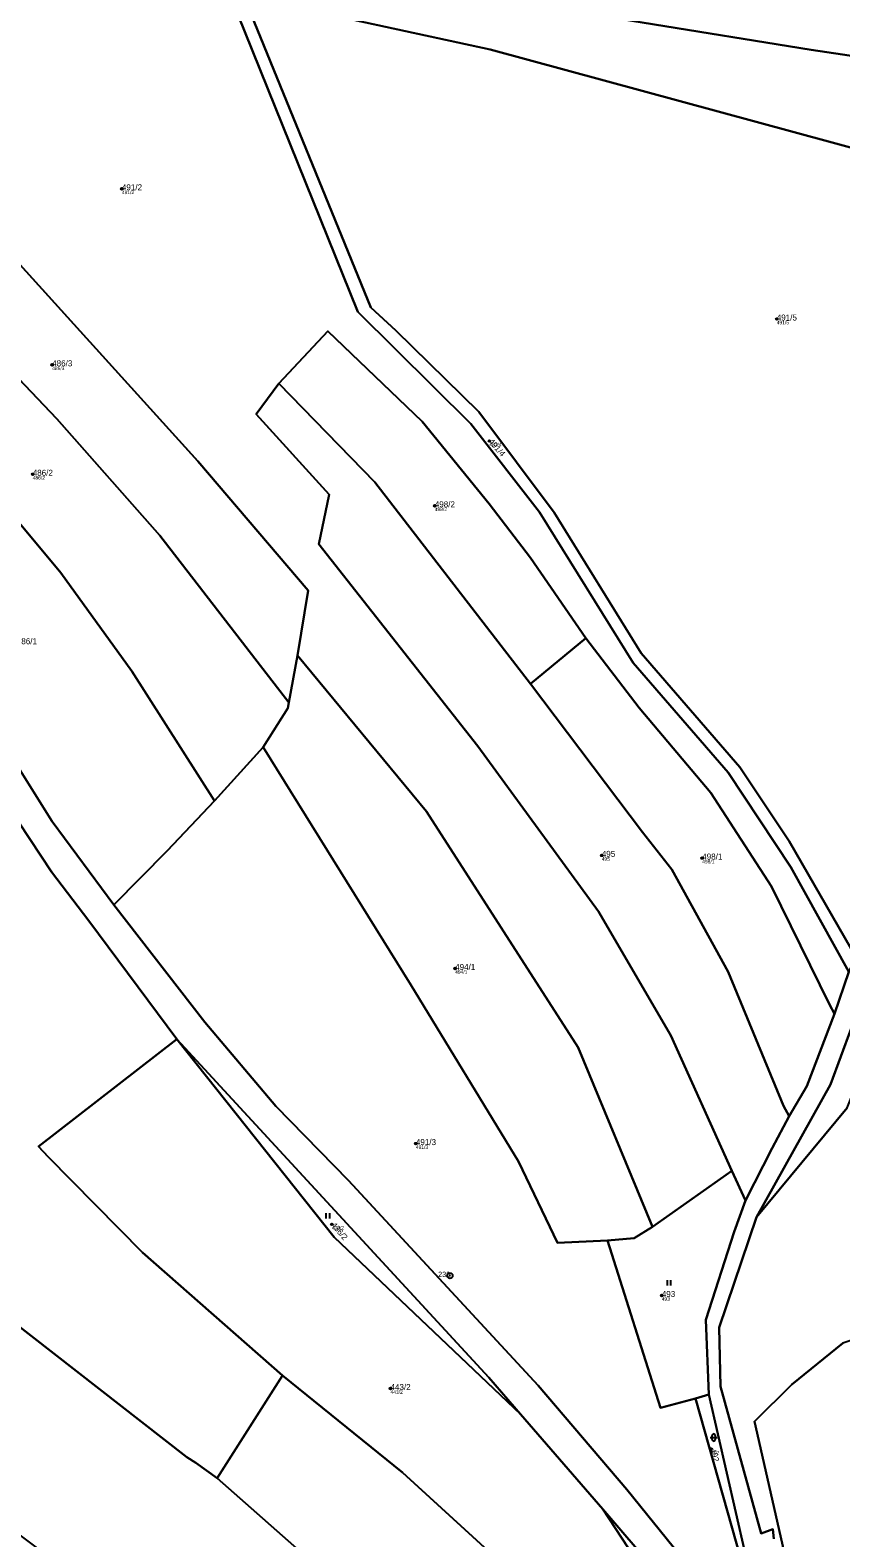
# Model space of a CAD drawing. Extents: x -680203 to -673936, y -1102717 to -1093650.
# Drawn here: x -678221.5 to -677993, y -1094885.2 to -1094460.4 of the extents above; entities that cross this region are included whole.
import ezdxf

# ---------------------------------------------------------------- set-up
doc = ezdxf.new("R2010")
doc.units = 0
for name, color, linetype in [('Definiční body', 7, 'Continuous'), ('SOxx01xx_ŽSp_násyp_plocha', 7, 'Continuous'), ('SOxx02xx_Koleje_param další_Popis10', 7, 'Continuous'), ('SOxxxxxx_Koleje_hlavní_body_Popis10', 7, 'Continuous'), ('SOxxxxxx_Osa_bod_P', 7, 'Continuous'), ('x_prac', 7, 'Continuous')]:
    doc.layers.add(name, color=color, linetype=linetype)

msp = doc.modelspace()

# ---------------------------------------------------------------- linework, layer by layer
at = {"layer": 'Definiční body'}
for centre in [(-678195.64, -1094505.1), (-678011.07, -1094541.77), (-678215.29, -1094554.68), (-678092.08, -1094576.13), (-678220.77, -1094585.52), (-678107.45, -1094594.4), (-678060.39, -1094692.9), (-678032.07, -1094693.66), (-678101.72, -1094724.76), (-678112.78, -1094774.09), (-678136.46, -1094796.84), (-678043.48, -1094816.9), (-678119.93, -1094843.11), (-678029.54, -1094860.19)]:
    msp.add_circle(centre, 0.25, dxfattribs=at)
at = {"layer": 'SOxx01xx_ŽSp_násyp_plocha'}
for points in [[(-678023.81, -1094365.14), (-678026.92, -1094366.34), (-678040.74, -1094359.63), (-678063.21, -1094337.68), (-678092.63, -1094318.97), (-678101.43, -1094361.93), (-678111.32, -1094390.31), (-678132.72, -1094416.39), (-678144.24, -1094442.7), (-678001.32, -1094465.91), (-677925.63, -1094477.16), (-677893.67, -1094413.72), (-677866.32, -1094422.45), (-677842.44, -1094480.08), (-677835.79, -1094478.38), (-677864.19, -1094417.54), (-677898.51, -1094401.08), (-677901.43, -1094387.23), (-677947.29, -1094368.82), (-677971.97, -1094358.77), (-677980.13, -1094353.26), (-677989.96, -1094363.57), (-678016.45, -1094362.31)], [(-678145.24, -1094454.32), (-678091.81, -1094465.8), (-677984.73, -1094494.97), (-677972.46, -1094484.06), (-677931.86, -1094488.31), (-677910.57, -1094490.12), (-677910.45, -1094492.06), (-677856.92, -1094499.2), (-677841.26, -1094497.55), (-677835.42, -1094479.93), (-677835.79, -1094478.38), (-677842.44, -1094480.08), (-677866.32, -1094422.45), (-677893.67, -1094413.72), (-677925.63, -1094477.16), (-678001.32, -1094465.91), (-678144.24, -1094442.7)], [(-677990.05, -1094719.21), (-678007.59, -1094688.85), (-678021.51, -1094668.01), (-678049.25, -1094635.91), (-678073.81, -1094596.26), (-678095.01, -1094567.9), (-678118.45, -1094545.04), (-678125.5, -1094538.5), (-678161.08, -1094451.3), (-678165.16, -1094450.49), (-678129.14, -1094539.73), (-678097.26, -1094571.26), (-678077.96, -1094596.18), (-678051.51, -1094638.6), (-678024.79, -1094669.56), (-678007.05, -1094696.2), (-677990.73, -1094725.66), (-677988.66, -1094721.74)], [(-677905.13, -1094603.4), (-677886.58, -1094569.24), (-677863.27, -1094529.53), (-677883.98, -1094505.84), (-677920.96, -1094498.02), (-677959.19, -1094496.73), (-677970.41, -1094491.7), (-677984.73, -1094494.97), (-678091.81, -1094465.8), (-678145.24, -1094454.32), (-678148.18, -1094453.86), (-678161.08, -1094451.3), (-678125.5, -1094538.5), (-678118.45, -1094545.04), (-678095.01, -1094567.9), (-678073.81, -1094596.26), (-678049.25, -1094635.91), (-678021.51, -1094668.01), (-678007.59, -1094688.85), (-677990.05, -1094719.21), (-677968.6, -1094680.03), (-677931.63, -1094641.72)], [(-678286.34, -1094501.23), (-678253.55, -1094528.39), (-678213.97, -1094569.87), (-678184.98, -1094602.77), (-678148.62, -1094649.84), (-678146.16, -1094636.57), (-678143.16, -1094618.28), (-678174.19, -1094581.86), (-678224.36, -1094526.37), (-678259.65, -1094495.41), (-678291.58, -1094472.5), (-678291.64, -1094475.07)], [(-678155.8, -1094662.36), (-678148.86, -1094651.44), (-678148.62, -1094649.84), (-678184.98, -1094602.77), (-678213.97, -1094569.87), (-678253.55, -1094528.39), (-678286.34, -1094501.23), (-678280.87, -1094539.94), (-678246.57, -1094572.87), (-678212.86, -1094613.32), (-678192.84, -1094640.96), (-678169.49, -1094677.49)], [(-678216.4, -1094777.87), (-678219.13, -1094774.91), (-678180.18, -1094744.63), (-678204.95, -1094711.35), (-678215.5, -1094697.55), (-678234.01, -1094669.63), (-678246.69, -1094647.77), (-678258.57, -1094625.25), (-678279.31, -1094580.44), (-678302.27, -1094547.16), (-678320.7, -1094527.04), (-678312.09, -1094546.08), (-678388.12, -1094602.7), (-678386.98, -1094604.27), (-678290.84, -1094761.42), (-678271.81, -1094785.1), (-678252.4, -1094804.01), (-678177.34, -1094862.46), (-678174.82, -1094864.06), (-678168.8, -1094868.36), (-678150.38, -1094839.39), (-678189.87, -1094804.78)], [(-678280.87, -1094539.94), (-678276.63, -1094563.63), (-678273.08, -1094574.56), (-678250.53, -1094622.59), (-678229.57, -1094660.54), (-678215.26, -1094683.36), (-678197.9, -1094706.78), (-678182.92, -1094691.65), (-678169.49, -1094677.49), (-678192.84, -1094640.96), (-678212.86, -1094613.32), (-678246.57, -1094572.87)], [(-678080.43, -1094644.52), (-678064.87, -1094631.7), (-678080.45, -1094609.07), (-678092.08, -1094593.88), (-678111.02, -1094570.65), (-678137.6, -1094545.21), (-678151.4, -1094559.92), (-678124.39, -1094587.77)], [(-678080.43, -1094644.52), (-678124.39, -1094587.77), (-678151.4, -1094559.92), (-678157.75, -1094568.57), (-678137.25, -1094591.23), (-678140.13, -1094605.23), (-678095.35, -1094662.11), (-678061.26, -1094708.66), (-678040.95, -1094743.65), (-678023.74, -1094781.77), (-678019.91, -1094790.16), (-678012.36, -1094775.34), (-678007.56, -1094766.34), (-678009.17, -1094763.41), (-678024.73, -1094725.67), (-678040.61, -1094696.88), (-678048.94, -1094686.38)], [(-678080.43, -1094644.52), (-678048.94, -1094686.38), (-678040.61, -1094696.88), (-678024.73, -1094725.67), (-678009.17, -1094763.41), (-678007.56, -1094766.34), (-678002.6, -1094757.89), (-677994.77, -1094737.56), (-677996.24, -1094734.88), (-678012.53, -1094701.69), (-678029.66, -1094675.28), (-678049.82, -1094651.28), (-678064.87, -1094631.7)], [(-678058.75, -1094801.39), (-678051.28, -1094800.76), (-678046.12, -1094797.55), (-678067.01, -1094747.05), (-678109.77, -1094680.53), (-678146.16, -1094636.57), (-678148.62, -1094649.84), (-678148.86, -1094651.44), (-678155.8, -1094662.36), (-678114.23, -1094729.39), (-678083.83, -1094779.18), (-678072.9, -1094802.1)], [(-677989.12, -1094752.75), (-677980.65, -1094728.37), (-677958.92, -1094687.24), (-677925.75, -1094647.97), (-677961.3, -1094685.35), (-677984.27, -1094725.87), (-677995.92, -1094757.44), (-678016.8, -1094794.87), (-677991.22, -1094764.04), (-677987.22, -1094753.95)], [(-678016.85, -1094922.14), (-678018.52, -1094900.35), (-678033.96, -1094845.91), (-678043.85, -1094848.5), (-678058.75, -1094801.39), (-678072.9, -1094802.1), (-678083.83, -1094779.18), (-678114.23, -1094729.39), (-678155.8, -1094662.36), (-678169.49, -1094677.49), (-678182.92, -1094691.65), (-678197.9, -1094706.78), (-678172.26, -1094739.92), (-678152.25, -1094763.55), (-678131.81, -1094784.48), (-678078.33, -1094842.26), (-678053.28, -1094871.59), (-678038.24, -1094890.17)], [(-678043.74, -1094950.96), (-678021.06, -1094939.47), (-678024.8, -1094930.98), (-678060.08, -1094877.13), (-678083.28, -1094850.33), (-678135.78, -1094800.5), (-678180.18, -1094744.63), (-678219.13, -1094774.91), (-678216.4, -1094777.87), (-678189.87, -1094804.78), (-678150.38, -1094839.39), (-678116.58, -1094866.74), (-678074.86, -1094904.93), (-678063.34, -1094922)], [(-678180.18, -1094744.63), (-678135.78, -1094800.5), (-678083.28, -1094850.33), (-678092.21, -1094840.01)], [(-678019.91, -1094790.16), (-678023.74, -1094781.77), (-678046.12, -1094797.55), (-678051.28, -1094800.76), (-678058.75, -1094801.39), (-678043.85, -1094848.5), (-678033.96, -1094845.91), (-678030.24, -1094844.77), (-678031.07, -1094823.77), (-678023.11, -1094798.96)], [(-678063.34, -1094922), (-678074.86, -1094904.93), (-678116.58, -1094866.74), (-678150.38, -1094839.39), (-678168.8, -1094868.36), (-678140.79, -1094893.02), (-678114.02, -1094916.96), (-678093.06, -1094937.3)], [(-678016.85, -1094922.14), (-678017.54, -1094900.23), (-678030.24, -1094844.77), (-678033.96, -1094845.91), (-678018.52, -1094900.35)], [(-678026.45, -1094922.51), (-678045.34, -1094894.26), (-678060.08, -1094877.13), (-678024.8, -1094930.98), (-678021.06, -1094939.47), (-678017.04, -1094937.51), (-678022.22, -1094930.58)]]:
    msp.add_lwpolyline(points, close=True, dxfattribs=at)
for points in [[(-678320.1, -1094416.52), (-678299.74, -1094478.52), (-678296.82, -1094490.54), (-678290.69, -1094532.64), (-678288.12, -1094546.83), (-678284.25, -1094565.56), (-678279.31, -1094580.44), (-678258.57, -1094625.25), (-678246.69, -1094647.77), (-678234.01, -1094669.63), (-678215.5, -1094697.55), (-678204.95, -1094711.35), (-678180.18, -1094744.63), (-678092.21, -1094840.01), (-678083.28, -1094850.33), (-678060.08, -1094877.13), (-678045.34, -1094894.26)], [(-678224.36, -1094526.37), (-678174.19, -1094581.86), (-678143.16, -1094618.28), (-678146.16, -1094636.57), (-678109.77, -1094680.53), (-678067.01, -1094747.05), (-678046.12, -1094797.55), (-678023.74, -1094781.77), (-678040.95, -1094743.65), (-678061.26, -1094708.66), (-678095.35, -1094662.11), (-678140.13, -1094605.23), (-678137.25, -1094591.23), (-678157.75, -1094568.57), (-678151.4, -1094559.92), (-678137.6, -1094545.21), (-678111.02, -1094570.65), (-678092.08, -1094593.88), (-678080.45, -1094609.07), (-678064.87, -1094631.7), (-678049.82, -1094651.28), (-678029.66, -1094675.28), (-678012.53, -1094701.69), (-677996.24, -1094734.88), (-677994.77, -1094737.56), (-677990.73, -1094725.66), (-678007.05, -1094696.2), (-678024.79, -1094669.56), (-678051.51, -1094638.6), (-678077.96, -1094596.18), (-678097.26, -1094571.26), (-678129.14, -1094539.73), (-678165.16, -1094450.49)], [(-678038.24, -1094890.17), (-678053.28, -1094871.59), (-678078.33, -1094842.26), (-678131.81, -1094784.48), (-678152.25, -1094763.55), (-678172.26, -1094739.92), (-678197.9, -1094706.78), (-678215.26, -1094683.36), (-678229.57, -1094660.54), (-678250.53, -1094622.59), (-678273.08, -1094574.56), (-678276.63, -1094563.63), (-678280.87, -1094539.94), (-678286.34, -1094501.23), (-678291.64, -1094475.07), (-678297.44, -1094458.24)], [(-677801.85, -1094456.98), (-677825.54, -1094475.34), (-677826.91, -1094476.4), (-677842.73, -1094503.67), (-677861.38, -1094534.91), (-677884.61, -1094572.91), (-677901.2, -1094604.47), (-677929.87, -1094643.96), (-677966.25, -1094682.01), (-677988.66, -1094721.74), (-677990.73, -1094725.66), (-677994.77, -1094737.56), (-678002.6, -1094757.89), (-678007.56, -1094766.34), (-678012.36, -1094775.34), (-678019.91, -1094790.16), (-678023.11, -1094798.96), (-678031.07, -1094823.77), (-678030.24, -1094844.77), (-678017.54, -1094900.23)], [(-678011.93, -1094885.5), (-678012.14, -1094882.76), (-678015.48, -1094883.92), (-678026.9, -1094842.58), (-678027.26, -1094825.91), (-678016.8, -1094794.87), (-677995.92, -1094757.44), (-677984.27, -1094725.87), (-677961.3, -1094685.35), (-677925.75, -1094647.97), (-677898.98, -1094609.75), (-677875.15, -1094568.1), (-677858.56, -1094537.02), (-677838.95, -1094509.64), (-677820.76, -1094479.3), (-677819.61, -1094477.8), (-677798.47, -1094459.89)], [(-678439.57, -1094624.33), (-678404.97, -1094669.5), (-678334.81, -1094786.25), (-678280.44, -1094842.47), (-678179.51, -1094918.11), (-678139.44, -1094951.94), (-678104.64, -1094979.46), (-678103.63, -1094978.35), (-678140.01, -1094948.63), (-678114.02, -1094916.96), (-678140.79, -1094893.02), (-678168.8, -1094868.36), (-678174.82, -1094864.06), (-678177.34, -1094862.46), (-678252.4, -1094804.01), (-678271.81, -1094785.1), (-678290.84, -1094761.42), (-678386.98, -1094604.27), (-678388.12, -1094602.7), (-678396.03, -1094592.77), (-678397.51, -1094591.35), (-678410.01, -1094578.59), (-678423.28, -1094565.26), (-678456.18, -1094532.59)], [(-677991.22, -1094764.04), (-678016.8, -1094794.87), (-678027.26, -1094825.91), (-678026.9, -1094842.58), (-678015.48, -1094883.92), (-678012.14, -1094882.76), (-678011.93, -1094885.5)], [(-677853.92, -1094887.36), (-677843.22, -1094871.74), (-677841.38, -1094868.88), (-677829.88, -1094856.74), (-677817.81, -1094840.62), (-677852.31, -1094826.05), (-677882.43, -1094824.17), (-677903.68, -1094827.73), (-677963.65, -1094822.16), (-677988.46, -1094828.99), (-677992.45, -1094830.28), (-678006.82, -1094841.93), (-678017.33, -1094852.4), (-678008.6, -1094890.78)], [(-678008.6, -1094890.78), (-678017.33, -1094852.4), (-678006.82, -1094841.93), (-677992.45, -1094830.28)]]:
    msp.add_lwpolyline(points, dxfattribs=at)
at = {"layer": 'SOxx02xx_Koleje_param další_Popis10'}
for radius in [0.75, 0.03]:
    msp.add_circle((-678103.18, -1094811.31), radius, dxfattribs=at)
at = {"layer": 'SOxxxxxx_Koleje_hlavní_body_Popis10'}
for p, q in [((-678138.06, -1094795.16), (-678138.06, -1094793.66)), ((-678137.06, -1094795.16), (-678137.06, -1094793.66)), ((-678041.87, -1094814.1), (-678041.87, -1094812.6)), ((-678040.87, -1094814.1), (-678040.87, -1094812.6)), ((-678029.86, -1094856.91), (-678027.86, -1094856.91)), ((-678029.36, -1094856.41), (-678029.36, -1094857.41)), ((-678028.36, -1094857.41), (-678028.36, -1094856.41))]:
    msp.add_line(p, q, dxfattribs=at)
for centre, start, end in [((-678028.86, -1094856.41), 0, 180), ((-678028.86, -1094857.41), 180, 359.9879)]:
    msp.add_arc(centre, 0.5, start, end, dxfattribs=at)
at = {"layer": 'x_prac'}
for p, q in [((-678064.87, -1094631.7), (-678080.43, -1094644.52)), ((-678148.62, -1094649.84), (-678146.16, -1094636.57)), ((-678169.49, -1094677.49), (-678155.8, -1094662.36)), ((-677990.73, -1094725.66), (-677994.77, -1094737.56)), ((-678016.8, -1094794.87), (-677991.22, -1094764.04)), ((-678023.74, -1094781.77), (-678046.12, -1094797.55)), ((-678019.91, -1094790.16), (-678023.74, -1094781.77)), ((-678150.38, -1094839.39), (-678168.8, -1094868.36)), ((-678030.24, -1094844.77), (-678033.96, -1094845.91)), ((-678083.28, -1094850.33), (-678060.08, -1094877.13))]:
    msp.add_line(p, q, dxfattribs=at)
for points in [[(-678144.24, -1094442.7), (-678001.32, -1094465.91), (-677925.63, -1094477.16), (-677893.67, -1094413.72), (-677866.32, -1094422.45), (-677842.44, -1094480.08), (-677835.79, -1094478.38)], [(-677990.73, -1094725.66), (-678007.05, -1094696.2), (-678024.79, -1094669.56), (-678051.51, -1094638.6), (-678077.96, -1094596.18), (-678097.26, -1094571.26), (-678129.14, -1094539.73), (-678165.16, -1094450.49)], [(-677990.05, -1094719.21), (-678007.59, -1094688.85), (-678021.51, -1094668.01), (-678049.25, -1094635.91), (-678073.81, -1094596.26), (-678095.01, -1094567.9), (-678118.45, -1094545.04), (-678125.5, -1094538.5), (-678161.08, -1094451.3)], [(-678145.24, -1094454.32), (-678091.81, -1094465.8), (-677984.73, -1094494.97)], [(-678146.16, -1094636.57), (-678143.16, -1094618.28), (-678174.19, -1094581.86), (-678224.36, -1094526.37), (-678259.65, -1094495.41), (-678291.58, -1094472.5), (-678291.64, -1094475.07)], [(-678148.62, -1094649.84), (-678184.98, -1094602.77), (-678213.97, -1094569.87), (-678253.55, -1094528.39), (-678286.34, -1094501.23)], [(-678169.49, -1094677.49), (-678192.84, -1094640.96), (-678212.86, -1094613.32), (-678246.57, -1094572.87), (-678280.87, -1094539.94)], [(-678197.9, -1094706.78), (-678215.26, -1094683.36), (-678229.57, -1094660.54), (-678250.53, -1094622.59), (-678273.08, -1094574.56), (-678276.63, -1094563.63), (-678280.87, -1094539.94)], [(-678151.4, -1094559.92), (-678137.6, -1094545.21), (-678111.02, -1094570.65), (-678092.08, -1094593.88), (-678080.45, -1094609.07), (-678064.87, -1094631.7)], [(-678023.74, -1094781.77), (-678040.95, -1094743.65), (-678061.26, -1094708.66), (-678095.35, -1094662.11), (-678140.13, -1094605.23), (-678137.25, -1094591.23), (-678157.75, -1094568.57), (-678151.4, -1094559.92)], [(-678080.43, -1094644.52), (-678124.39, -1094587.77), (-678151.4, -1094559.92)], [(-678279.31, -1094580.44), (-678258.57, -1094625.25), (-678246.69, -1094647.77), (-678234.01, -1094669.63), (-678215.5, -1094697.55), (-678204.95, -1094711.35), (-678180.18, -1094744.63)], [(-678168.8, -1094868.36), (-678174.82, -1094864.06), (-678177.34, -1094862.46), (-678252.4, -1094804.01), (-678271.81, -1094785.1), (-678290.84, -1094761.42), (-678386.98, -1094604.27), (-678388.12, -1094602.7)], [(-678064.87, -1094631.7), (-678049.82, -1094651.28), (-678029.66, -1094675.28), (-678012.53, -1094701.69), (-677996.24, -1094734.88), (-677994.77, -1094737.56)], [(-678146.16, -1094636.57), (-678109.77, -1094680.53), (-678067.01, -1094747.05), (-678046.12, -1094797.55)], [(-678007.56, -1094766.34), (-678009.17, -1094763.41), (-678024.73, -1094725.67), (-678040.61, -1094696.88), (-678048.94, -1094686.38), (-678080.43, -1094644.52)], [(-678155.8, -1094662.36), (-678148.86, -1094651.44), (-678148.62, -1094649.84)], [(-678016.8, -1094794.87), (-677995.92, -1094757.44), (-677984.27, -1094725.87), (-677961.3, -1094685.35), (-677925.75, -1094647.97)], [(-678058.75, -1094801.39), (-678072.9, -1094802.1), (-678083.83, -1094779.18), (-678114.23, -1094729.39), (-678155.8, -1094662.36)], [(-678197.9, -1094706.78), (-678182.92, -1094691.65), (-678169.49, -1094677.49)], [(-678016.85, -1094922.14), (-678038.24, -1094890.17), (-678053.28, -1094871.59), (-678078.33, -1094842.26), (-678131.81, -1094784.48), (-678152.25, -1094763.55), (-678172.26, -1094739.92), (-678197.9, -1094706.78)], [(-677994.77, -1094737.56), (-678002.6, -1094757.89), (-678007.56, -1094766.34)], [(-678150.38, -1094839.39), (-678189.87, -1094804.78), (-678216.4, -1094777.87), (-678219.13, -1094774.91), (-678180.18, -1094744.63)], [(-678180.18, -1094744.63), (-678135.78, -1094800.5), (-678083.28, -1094850.33)], [(-678083.28, -1094850.33), (-678092.21, -1094840.01), (-678180.18, -1094744.63)], [(-678007.56, -1094766.34), (-678012.36, -1094775.34), (-678019.91, -1094790.16)], [(-678030.24, -1094844.77), (-678031.07, -1094823.77), (-678023.11, -1094798.96), (-678019.91, -1094790.16)], [(-678046.12, -1094797.55), (-678051.28, -1094800.76), (-678058.75, -1094801.39)], [(-678011.93, -1094885.5), (-678012.14, -1094882.76), (-678015.48, -1094883.92), (-678026.9, -1094842.58), (-678027.26, -1094825.91), (-678016.8, -1094794.87)], [(-678058.75, -1094801.39), (-678043.85, -1094848.5), (-678033.96, -1094845.91)], [(-677817.81, -1094840.62), (-677852.31, -1094826.05), (-677882.43, -1094824.17), (-677903.68, -1094827.73), (-677963.65, -1094822.16), (-677988.46, -1094828.99), (-677992.45, -1094830.28), (-678006.82, -1094841.93), (-678017.33, -1094852.4), (-678008.6, -1094890.78)], [(-678063.34, -1094922), (-678074.86, -1094904.93), (-678116.58, -1094866.74), (-678150.38, -1094839.39)], [(-678016.85, -1094922.14), (-678017.54, -1094900.23), (-678030.24, -1094844.77)], [(-678033.96, -1094845.91), (-678018.52, -1094900.35), (-678016.85, -1094922.14)], [(-678114.02, -1094916.96), (-678140.79, -1094893.02), (-678168.8, -1094868.36)], [(-678060.08, -1094877.13), (-678024.8, -1094930.98), (-678021.06, -1094939.47)], [(-678017.04, -1094937.51), (-678022.22, -1094930.58), (-678026.45, -1094922.51), (-678045.34, -1094894.26), (-678060.08, -1094877.13)]]:
    msp.add_lwpolyline(points, dxfattribs=at)

# ---------------------------------------------------------------- texts
at = {"layer": 'Definiční body'}
for s, p in [('491/2', (-678195.64, -1094506.59)), ('491/5', (-678011.07, -1094543.26)), ('486/3', (-678215.29, -1094556.17)), ('491/4', (-678092.08, -1094577.62)), ('486/2', (-678220.77, -1094587.01)), ('498/2', (-678107.45, -1094595.89)), ('495', (-678060.39, -1094694.39)), ('498/1', (-678032.07, -1094695.15)), ('494/1', (-678101.72, -1094726.25)), ('491/3', (-678112.78, -1094775.58)), ('436/2', (-678136.46, -1094798.33)), ('493', (-678043.48, -1094818.39)), ('443/2', (-678119.93, -1094844.6)), ('492', (-678029.54, -1094861.68))]:
    msp.add_text(s, height=1, dxfattribs=at).set_placement(p)
at = {"layer": 'SOxx02xx_Koleje_param další_Popis10'}
msp.add_text('230', height=1.5, dxfattribs=at).set_placement((-678106.52, -1094811.69))
at = {"layer": 'SOxxxxxx_Osa_bod_P'}
for s, p in [('491/2', (-678195.64, -1094505.52)), ('491/5', (-678011.07, -1094542.2)), ('486/3', (-678215.29, -1094555.1)), ('486/2', (-678220.77, -1094585.95)), ('498/2', (-678107.45, -1094594.82)), ('486/1', (-678225.25, -1094633.41)), ('495', (-678060.39, -1094693.32)), ('498/1', (-678032.07, -1094694.08)), ('494/1', (-678101.72, -1094725.19)), ('491/3', (-678112.78, -1094774.52)), ('493', (-678043.48, -1094817.32)), ('443/2', (-678119.93, -1094843.53))]:
    msp.add_text(s, height=1.7, dxfattribs=at).set_placement(p)
for s, rotation, p in [('491/4', 311, (-678092.4, -1094576.41)), ('436/2', 310, (-678136.79, -1094797.11)), ('492', 287, (-678029.95, -1094860.31))]:
    msp.add_text(s, height=1.7, rotation=rotation, dxfattribs=at).set_placement(p)

doc.saveas('drawing.dxf')
